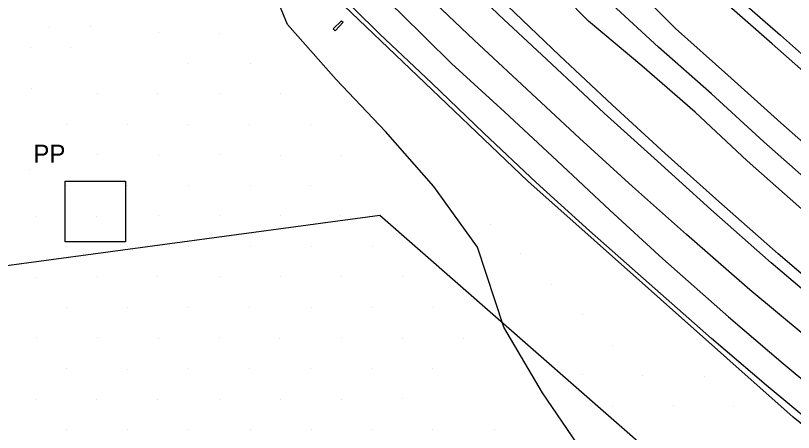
# Model space of a CAD drawing. Extents: x 1602514 to 1609837, y 863887 to 871157.
# Drawn here: x 1605605.1 to 1605875.4, y 866659.7 to 866804.6 of the extents above; entities that cross this region are included whole.
import ezdxf

# ---------------------------------------------------------------- set-up
doc = ezdxf.new("R2010")
doc.units = 0
for name, color, linetype in [('Survey-Centerline', 7, 'Continuous'), ('Survey-Edge of pavement', 7, 'Continuous'), ('Survey-Flow line', 7, 'Continuous'), ('Survey-Ridge Lines', 7, 'Continuous'), ('Survey-Safety', 7, 'Continuous'), ('Survey-Shoulders', 7, 'Continuous'), ('Survey-Signs', 7, 'Continuous'), ('Survey-Spot dirt', 7, 'Continuous'), ('Survey-Vegetation trees', 7, 'Continuous'), ('Utility-Pole', 7, 'Continuous')]:
    doc.layers.add(name, color=color, linetype=linetype)

msp = doc.modelspace()

# ---------------------------------------------------------------- linework, layer by layer
at = {"layer": 'Survey-Centerline'}
msp.add_lwpolyline([(1605879.5, 866693.25), (1605860.32, 866709.31), (1605838.21, 866728.46), (1605819.55, 866745.13), (1605801.04, 866761.96), (1605782.79, 866779.05), (1605764.5, 866796.1), (1605746.41, 866813.36), (1605728.64, 866830.93), (1605710.73, 866848.38), (1605693.01, 866866.01), (1605675.34, 866883.7), (1605658.23, 866901.96), (1605641.04, 866920.13), (1605621.35, 866941.26), (1605604.54, 866959.79), (1605587.71, 866978.29), (1605571.55, 866997.36), (1605555.15, 867016.23), (1605538.99, 867035.3), (1605523.05, 867054.56), (1605507.36, 867074.03)], dxfattribs=at)
msp.add_lwpolyline([(1605879.5, 866693.25), (1605860.32, 866709.31), (1605838.21, 866728.46), (1605819.55, 866745.13), (1605801.04, 866761.96), (1605782.79, 866779.05), (1605764.5, 866796.1), (1605746.41, 866813.36), (1605728.64, 866830.93), (1605710.73, 866848.38), (1605693.01, 866866.01), (1605675.34, 866883.7), (1605658.23, 866901.96), (1605641.04, 866920.13), (1605621.35, 866941.26), (1605604.54, 866959.79), (1605587.71, 866978.29), (1605571.55, 866997.36), (1605555.15, 867016.23), (1605538.99, 867035.3), (1605523.05, 867054.56), (1605507.36, 867074.03)], dxfattribs=at)
at = {"layer": 'Survey-Edge of pavement'}
for points in [[(1605498.38, 867066.42), (1605514.15, 867047.02), (1605530.13, 867027.79), (1605546.29, 867008.72), (1605562.83, 866989.97), (1605579.2, 866971.07), (1605595.85, 866952.42), (1605612.66, 866933.9), (1605633.08, 866911.98), (1605650.27, 866893.81), (1605667.59, 866875.76), (1605685.1, 866857.91), (1605702.74, 866840.2), (1605720.65, 866822.76), (1605738.74, 866805.51), (1605756.57, 866787.98), (1605775.07, 866771.15), (1605793.32, 866754.05), (1605811.57, 866736.97), (1605830.04, 866720.1), (1605852.86, 866699.85), (1605871.9, 866683.62), (1605891.13, 866667.65)], [(1605498.38, 867066.42), (1605514.15, 867047.02), (1605530.13, 867027.79), (1605546.29, 867008.72), (1605562.83, 866989.97), (1605579.2, 866971.07), (1605595.85, 866952.42), (1605612.66, 866933.9), (1605633.08, 866911.98), (1605650.27, 866893.81), (1605667.59, 866875.76), (1605685.1, 866857.91), (1605702.74, 866840.2), (1605720.65, 866822.76), (1605738.74, 866805.51), (1605756.57, 866787.98), (1605775.07, 866771.15), (1605793.32, 866754.05), (1605811.57, 866736.97), (1605830.04, 866720.1), (1605852.86, 866699.85), (1605871.9, 866683.62), (1605891.13, 866667.65)], [(1605886.77, 866702.47), (1605867.73, 866718.7), (1605846.71, 866737.16), (1605828.21, 866754), (1605809.61, 866770.73), (1605791.36, 866787.82), (1605773.08, 866804.88), (1605755.06, 866822.21), (1605737.1, 866839.6), (1605719.2, 866857.04), (1605701.63, 866874.84), (1605684.05, 866892.61), (1605666.83, 866910.76), (1605649.54, 866928.83), (1605630.62, 866949.12), (1605613.82, 866967.65), (1605597.22, 866986.35), (1605580.85, 867005.24), (1605564.48, 867024.14), (1605548.29, 867043.19), (1605532.25, 867062.35)], [(1605886.77, 866702.47), (1605867.73, 866718.7), (1605846.71, 866737.16), (1605828.21, 866754), (1605809.61, 866770.73), (1605791.36, 866787.82), (1605773.08, 866804.88), (1605755.06, 866822.21), (1605737.1, 866839.6), (1605719.2, 866857.04), (1605701.63, 866874.84), (1605684.05, 866892.61), (1605666.83, 866910.76), (1605649.54, 866928.83), (1605630.62, 866949.12), (1605613.82, 866967.65), (1605597.22, 866986.35), (1605580.85, 867005.24), (1605564.48, 867024.14), (1605548.29, 867043.19), (1605532.25, 867062.35)], [(1605610.35, 867063.02), (1605626.89, 867044.27), (1605643.58, 867025.64), (1605660.41, 867007.14), (1605677.21, 866988.61), (1605692.22, 866972.51), (1605709.51, 866954.45), (1605727, 866936.57), (1605744.48, 866918.69), (1605762.01, 866900.87), (1605779.92, 866883.42), (1605797.69, 866865.85), (1605815.6, 866848.4), (1605833.75, 866831.21), (1605852.16, 866814.28), (1605870.97, 866797.76), (1605889.67, 866781.14)], [(1605610.35, 867063.02), (1605626.89, 867044.27), (1605643.58, 867025.64), (1605660.41, 867007.14), (1605677.21, 866988.61), (1605692.22, 866972.51), (1605709.51, 866954.45), (1605727, 866936.57), (1605744.48, 866918.69), (1605762.01, 866900.87), (1605779.92, 866883.42), (1605797.69, 866865.85), (1605815.6, 866848.4), (1605833.75, 866831.21), (1605852.16, 866814.28), (1605870.97, 866797.76), (1605889.67, 866781.14)]]:
    msp.add_lwpolyline(points, dxfattribs=at)
at = {"layer": 'Survey-Flow line'}
msp.add_lwpolyline([(1605979.43, 866666.13), (1605963.33, 866678.34), (1605944.94, 866693.43), (1605925.04, 866708.9), (1605906.02, 866724.46), (1605888, 866740.55), (1605865.17, 866760.69), (1605846.9, 866777.44), (1605828.58, 866793.63), (1605810.95, 866809.81), (1605794.09, 866826.95), (1605775.4, 866844.62), (1605757.62, 866860.04), (1605739.67, 866878.17), (1605722.8, 866895.17), (1605706.24, 866912.43), (1605688.17, 866930.62), (1605672.05, 866947.4), (1605650.86, 866970.14), (1605634.63, 866988.04), (1605618.53, 867007.56)], dxfattribs=at)
msp.add_lwpolyline([(1605979.43, 866666.13), (1605963.33, 866678.34), (1605944.94, 866693.43), (1605925.04, 866708.9), (1605906.02, 866724.46), (1605888, 866740.55), (1605865.17, 866760.69), (1605846.9, 866777.44), (1605828.58, 866793.63), (1605810.95, 866809.81), (1605794.09, 866826.95), (1605775.4, 866844.62), (1605757.62, 866860.04), (1605739.67, 866878.17), (1605722.8, 866895.17), (1605706.24, 866912.43), (1605688.17, 866930.62), (1605672.05, 866947.4), (1605650.86, 866970.14), (1605634.63, 866988.04), (1605618.53, 867007.56)], dxfattribs=at)
at = {"layer": 'Survey-Ridge Lines'}
for points in [[(1605882.25, 866733.82), (1605859.32, 866754.06), (1605841.23, 866771.07), (1605822.72, 866787.16), (1605804.26, 866802.67), (1605787.34, 866819.95), (1605768.72, 866837.55), (1605750.06, 866852.41), (1605732.31, 866870.62), (1605715.31, 866887.75), (1605698.63, 866905.13), (1605680.78, 866923.4), (1605664.42, 866940.35), (1605643.25, 866963.06), (1605626.93, 866981.06), (1605610.62, 866999.39), (1605594.74, 867017.73), (1605577.86, 867036.87), (1605562.39, 867055.13), (1605545.79, 867074.43)], [(1605882.25, 866733.82), (1605859.32, 866754.06), (1605841.23, 866771.07), (1605822.72, 866787.16), (1605804.26, 866802.67), (1605787.34, 866819.95), (1605768.72, 866837.55), (1605750.06, 866852.41), (1605732.31, 866870.62), (1605715.31, 866887.75), (1605698.63, 866905.13), (1605680.78, 866923.4), (1605664.42, 866940.35), (1605643.25, 866963.06), (1605626.93, 866981.06), (1605610.62, 866999.39), (1605594.74, 867017.73), (1605577.86, 867036.87), (1605562.39, 867055.13), (1605545.79, 867074.43)], [(1605893.73, 866747.28), (1605871.02, 866767.32), (1605852.57, 866783.83), (1605834.43, 866800.11), (1605817.64, 866816.96), (1605800.85, 866833.96), (1605782.08, 866851.69), (1605765.18, 866867.69), (1605747.02, 866885.73), (1605730.28, 866902.61), (1605713.84, 866919.74), (1605695.55, 866937.84), (1605679.67, 866954.47), (1605658.46, 866977.23), (1605642.33, 866995.02), (1605626.14, 867013.21), (1605610.45, 867031.33), (1605593.44, 867050.62), (1605578.25, 867068.57)], [(1605893.73, 866747.28), (1605871.02, 866767.32), (1605852.57, 866783.83), (1605834.43, 866800.11), (1605817.64, 866816.96), (1605800.85, 866833.96), (1605782.08, 866851.69), (1605765.18, 866867.69), (1605747.02, 866885.73), (1605730.28, 866902.61), (1605713.84, 866919.74), (1605695.55, 866937.84), (1605679.67, 866954.47), (1605658.46, 866977.23), (1605642.33, 866995.02), (1605626.14, 867013.21), (1605610.45, 867031.33), (1605593.44, 867050.62), (1605578.25, 867068.57)], [(1605887.38, 866542.22), (1605867.34, 866557.08), (1605852.25, 866580.68), (1605835.16, 866598.92), (1605824.72, 866626.4), (1605807.15, 866645.74), (1605788.27, 866673.5), (1605774.75, 866696.28), (1605765.59, 866724.06), (1605750.41, 866745.19), (1605733.7, 866764.34), (1605716.54, 866782.32), (1605699.67, 866801.45), (1605689.3, 866826.47), (1605670.48, 866843.23)], [(1605887.38, 866542.22), (1605867.34, 866557.08), (1605852.25, 866580.68), (1605835.16, 866598.92), (1605824.72, 866626.4), (1605807.15, 866645.74), (1605788.27, 866673.5), (1605774.75, 866696.28), (1605765.59, 866724.06), (1605750.41, 866745.19), (1605733.7, 866764.34), (1605716.54, 866782.32), (1605699.67, 866801.45), (1605689.3, 866826.47), (1605670.48, 866843.23)]]:
    msp.add_lwpolyline(points, dxfattribs=at)
at = {"layer": 'Survey-Safety'}
msp.add_lwpolyline([(1606354.02, 866337.22), (1606267.39, 866387.13), (1606093.69, 866498.43), (1606027.43, 866545.67), (1605953.09, 866602.06), (1605875.34, 866665), (1605783.15, 866747), (1605696.27, 866830.14), (1605609.58, 866919.6), (1605546.56, 866989.12), (1605512.84, 867028.67)], dxfattribs=at)
msp.add_lwpolyline([(1606354.02, 866337.22), (1606267.39, 866387.13), (1606093.69, 866498.43), (1606027.43, 866545.67), (1605953.09, 866602.06), (1605875.34, 866665), (1605783.15, 866747), (1605696.27, 866830.14), (1605609.58, 866919.6), (1605546.56, 866989.12), (1605512.84, 867028.67)], dxfattribs=at)
at = {"layer": 'Survey-Shoulders'}
for points in [[(1605889.17, 866705.51), (1605870.14, 866721.74), (1605849.51, 866740.03), (1605830.81, 866756.66), (1605812.41, 866773.59), (1605794.16, 866790.69), (1605776.06, 866807.93), (1605758.02, 866825.24), (1605740.25, 866842.82), (1605722.34, 866860.26), (1605704.59, 866877.86), (1605687.08, 866895.71), (1605669.6, 866913.59), (1605652.47, 866931.82), (1605633.82, 866951.83), (1605617.01, 866970.36), (1605600.41, 866989.06), (1605584.05, 867007.95), (1605567.62, 867026.8), (1605551.46, 867045.87), (1605535.3, 867064.94)], [(1605889.17, 866705.51), (1605870.14, 866721.74), (1605849.51, 866740.03), (1605830.81, 866756.66), (1605812.41, 866773.59), (1605794.16, 866790.69), (1605776.06, 866807.93), (1605758.02, 866825.24), (1605740.25, 866842.82), (1605722.34, 866860.26), (1605704.59, 866877.86), (1605687.08, 866895.71), (1605669.6, 866913.59), (1605652.47, 866931.82), (1605633.82, 866951.83), (1605617.01, 866970.36), (1605600.41, 866989.06), (1605584.05, 867007.95), (1605567.62, 867026.8), (1605551.46, 867045.87), (1605535.3, 867064.94)], [(1605885.22, 866660.16), (1605865.97, 866676.12), (1605846.94, 866692.35), (1605823.3, 866713.2), (1605804.59, 866729.82), (1605786.05, 866746.61), (1605767.8, 866763.71), (1605749.81, 866781.06), (1605731.63, 866798.23), (1605713.86, 866815.81), (1605695.95, 866833.25), (1605678.34, 866850.99), (1605661.01, 866869.03), (1605643.53, 866886.91), (1605626.53, 866905.28), (1605605.51, 866927.83), (1605588.7, 866946.36), (1605572.08, 866965.04), (1605555.71, 866983.93), (1605539.17, 867002.68), (1605523, 867021.75), (1605506.7, 867040.7), (1605491.11, 867060.25)], [(1605885.22, 866660.16), (1605865.97, 866676.12), (1605846.94, 866692.35), (1605823.3, 866713.2), (1605804.59, 866729.82), (1605786.05, 866746.61), (1605767.8, 866763.71), (1605749.81, 866781.06), (1605731.63, 866798.23), (1605713.86, 866815.81), (1605695.95, 866833.25), (1605678.34, 866850.99), (1605661.01, 866869.03), (1605643.53, 866886.91), (1605626.53, 866905.28), (1605605.51, 866927.83), (1605588.7, 866946.36), (1605572.08, 866965.04), (1605555.71, 866983.93), (1605539.17, 867002.68), (1605523, 867021.75), (1605506.7, 867040.7), (1605491.11, 867060.25)], [(1605886.76, 866778.16), (1605868.06, 866794.79), (1605849.25, 866811.3), (1605831, 866828.4), (1605812.85, 866845.59), (1605794.63, 866862.71), (1605776.85, 866880.29), (1605758.94, 866897.73), (1605741.49, 866915.64), (1605723.75, 866933.24), (1605706.27, 866951.12), (1605689.21, 866969.44), (1605673.93, 866985.83), (1605657.12, 867004.36), (1605640.29, 867022.86), (1605623.93, 867041.76), (1605606.63, 867059.86)], [(1605886.76, 866778.16), (1605868.06, 866794.79), (1605849.25, 866811.3), (1605831, 866828.4), (1605812.85, 866845.59), (1605794.63, 866862.71), (1605776.85, 866880.29), (1605758.94, 866897.73), (1605741.49, 866915.64), (1605723.75, 866933.24), (1605706.27, 866951.12), (1605689.21, 866969.44), (1605673.93, 866985.83), (1605657.12, 867004.36), (1605640.29, 867022.86), (1605623.93, 867041.76), (1605606.63, 867059.86)]]:
    msp.add_lwpolyline(points, dxfattribs=at)
at = {"layer": 'Survey-Signs'}
msp.add_lwpolyline([(1605715.53, 866799.98), (1605718.36, 866802.74), (1605718.97, 866802.25), (1605716.17, 866799.27)], close=True, dxfattribs=at)
msp.add_lwpolyline([(1605715.53, 866799.98), (1605718.36, 866802.74), (1605718.97, 866802.25), (1605716.17, 866799.27)], close=True, dxfattribs=at)
at = {"layer": 'Survey-Spot dirt'}
for p, q in [((1605617.07, 866800.6), (1605617.07, 866800.6)), ((1605617.07, 866800.6), (1605617.07, 866800.6)), ((1605631.31, 866800.67), (1605631.31, 866800.67)), ((1605631.31, 866800.67), (1605631.31, 866800.67)), ((1605654.69, 866798.7), (1605654.69, 866798.7)), ((1605654.69, 866798.7), (1605654.69, 866798.7)), ((1605675.95, 866798.52), (1605675.95, 866798.52)), ((1605675.95, 866798.52), (1605675.95, 866798.52)), ((1605610.26, 866793.56), (1605610.26, 866793.56)), ((1605610.26, 866793.56), (1605610.26, 866793.56)), ((1605624.13, 866793.47), (1605624.13, 866793.47)), ((1605624.13, 866793.47), (1605624.13, 866793.47)), ((1605665.37, 866787.89), (1605665.37, 866787.89)), ((1605665.37, 866787.89), (1605665.37, 866787.89)), ((1605686.64, 866787.99), (1605686.64, 866787.99)), ((1605686.64, 866787.99), (1605686.64, 866787.99)), ((1605610.6, 866779.39), (1605610.6, 866779.39)), ((1605610.6, 866779.39), (1605610.6, 866779.39)), ((1605633.43, 866777.5), (1605633.43, 866777.5)), ((1605633.43, 866777.5), (1605633.43, 866777.5)), ((1605654.54, 866777.4), (1605654.54, 866777.4)), ((1605654.54, 866777.4), (1605654.54, 866777.4)), ((1605675.93, 866777.43), (1605675.93, 866777.43)), ((1605675.93, 866777.43), (1605675.93, 866777.43)), ((1605697.24, 866777.41), (1605697.24, 866777.41)), ((1605697.24, 866777.41), (1605697.24, 866777.41)), ((1605622.83, 866766.87), (1605622.83, 866766.87)), ((1605622.83, 866766.87), (1605622.83, 866766.87)), ((1605644.12, 866766.84), (1605644.12, 866766.84)), ((1605644.12, 866766.84), (1605644.12, 866766.84)), ((1605665.17, 866766.64), (1605665.17, 866766.64)), ((1605665.17, 866766.64), (1605665.17, 866766.64)), ((1605686.46, 866766.83), (1605686.46, 866766.83)), ((1605686.46, 866766.83), (1605686.46, 866766.83)), ((1605707.76, 866766.83), (1605707.76, 866766.83)), ((1605707.76, 866766.83), (1605707.76, 866766.83)), ((1605612.79, 866756.2), (1605612.79, 866756.2)), ((1605612.79, 866756.2), (1605612.79, 866756.2)), ((1605633.43, 866756.2), (1605633.43, 866756.2)), ((1605633.43, 866756.2), (1605633.43, 866756.2)), ((1605654.68, 866756.1), (1605654.68, 866756.1)), ((1605654.68, 866756.1), (1605654.68, 866756.1)), ((1605675.96, 866756.21), (1605675.96, 866756.21)), ((1605675.96, 866756.21), (1605675.96, 866756.21)), ((1605697.07, 866755.99), (1605697.07, 866755.99)), ((1605697.07, 866755.99), (1605697.07, 866755.99)), ((1605718.27, 866755.89), (1605718.27, 866755.89)), ((1605718.27, 866755.89), (1605718.27, 866755.89)), ((1605610.06, 866751.09), (1605610.06, 866751.09)), ((1605610.06, 866751.09), (1605610.06, 866751.09)), ((1605622.93, 866745.64), (1605622.93, 866745.64)), ((1605622.93, 866745.64), (1605622.93, 866745.64)), ((1605644.15, 866745.55), (1605644.15, 866745.55)), ((1605644.15, 866745.55), (1605644.15, 866745.55)), ((1605665.24, 866745.64), (1605665.24, 866745.64)), ((1605665.24, 866745.64), (1605665.24, 866745.64)), ((1605686.6, 866745.56), (1605686.6, 866745.56)), ((1605686.6, 866745.56), (1605686.6, 866745.56)), ((1605707.74, 866745.57), (1605707.74, 866745.57)), ((1605707.74, 866745.57), (1605707.74, 866745.57)), ((1605612.3, 866734.82), (1605612.3, 866734.82)), ((1605612.3, 866734.82), (1605612.3, 866734.82)), ((1605633.39, 866734.93), (1605633.39, 866734.93)), ((1605633.39, 866734.93), (1605633.39, 866734.93)), ((1605654.65, 866735), (1605654.65, 866735)), ((1605654.65, 866735), (1605654.65, 866735)), ((1605675.88, 866734.95), (1605675.88, 866734.95)), ((1605675.88, 866734.95), (1605675.88, 866734.95)), ((1605697.1, 866735.02), (1605697.1, 866735.02)), ((1605697.1, 866735.02), (1605697.1, 866735.02)), ((1605718.09, 866734.94), (1605718.09, 866734.94)), ((1605718.09, 866734.94), (1605718.09, 866734.94)), ((1605770.29, 866732.09), (1605770.29, 866732.09)), ((1605770.29, 866732.09), (1605770.29, 866732.09)), ((1605622.74, 866724.37), (1605622.74, 866724.37)), ((1605622.74, 866724.37), (1605622.74, 866724.37)), ((1605644.05, 866724.29), (1605644.05, 866724.29)), ((1605644.05, 866724.29), (1605644.05, 866724.29)), ((1605665.38, 866724.28), (1605665.38, 866724.28)), ((1605665.38, 866724.28), (1605665.38, 866724.28)), ((1605686.62, 866724.31), (1605686.62, 866724.31)), ((1605686.62, 866724.31), (1605686.62, 866724.31)), ((1605707.83, 866724.32), (1605707.83, 866724.32)), ((1605707.83, 866724.32), (1605707.83, 866724.32)), ((1605729.02, 866724.29), (1605729.02, 866724.29)), ((1605729.02, 866724.29), (1605729.02, 866724.29)), ((1605780.6, 866721.76), (1605780.6, 866721.76)), ((1605780.6, 866721.76), (1605780.6, 866721.76)), ((1605612.29, 866713.5), (1605612.29, 866713.5)), ((1605612.29, 866713.5), (1605612.29, 866713.5)), ((1605633.54, 866713.76), (1605633.54, 866713.76)), ((1605633.54, 866713.76), (1605633.54, 866713.76)), ((1605654.47, 866713.97), (1605654.47, 866713.97)), ((1605654.47, 866713.97), (1605654.47, 866713.97)), ((1605675.95, 866713.83), (1605675.95, 866713.83)), ((1605675.95, 866713.83), (1605675.95, 866713.83)), ((1605697.03, 866713.9), (1605697.03, 866713.9)), ((1605697.03, 866713.9), (1605697.03, 866713.9)), ((1605718.34, 866713.76), (1605718.34, 866713.76)), ((1605718.34, 866713.76), (1605718.34, 866713.76)), ((1605739.53, 866713.74), (1605739.53, 866713.74)), ((1605739.53, 866713.74), (1605739.53, 866713.74)), ((1605791.47, 866711.06), (1605791.47, 866711.06)), ((1605791.47, 866711.06), (1605791.47, 866711.06)), ((1605622.93, 866703.15), (1605622.93, 866703.15)), ((1605622.93, 866703.15), (1605622.93, 866703.15)), ((1605644.04, 866703.2), (1605644.04, 866703.2)), ((1605644.04, 866703.2), (1605644.04, 866703.2)), ((1605665.3, 866703.06), (1605665.3, 866703.06)), ((1605665.3, 866703.06), (1605665.3, 866703.06)), ((1605686.52, 866703.03), (1605686.52, 866703.03)), ((1605686.52, 866703.03), (1605686.52, 866703.03)), ((1605707.81, 866703.17), (1605707.81, 866703.17)), ((1605707.81, 866703.17), (1605707.81, 866703.17)), ((1605728.93, 866703.15), (1605728.93, 866703.15)), ((1605728.93, 866703.15), (1605728.93, 866703.15)), ((1605750.2, 866703.17), (1605750.2, 866703.17)), ((1605750.2, 866703.17), (1605750.2, 866703.17)), ((1605802.03, 866700.57), (1605802.03, 866700.57)), ((1605802.03, 866700.57), (1605802.03, 866700.57)), ((1605612.3, 866692.56), (1605612.3, 866692.56)), ((1605612.3, 866692.56), (1605612.3, 866692.56)), ((1605633.58, 866692.7), (1605633.58, 866692.7)), ((1605633.58, 866692.7), (1605633.58, 866692.7)), ((1605654.82, 866692.43), (1605654.82, 866692.43)), ((1605654.82, 866692.43), (1605654.82, 866692.43)), ((1605675.94, 866692.61), (1605675.94, 866692.61)), ((1605675.94, 866692.61), (1605675.94, 866692.61)), ((1605697, 866692.49), (1605697, 866692.49)), ((1605697, 866692.49), (1605697, 866692.49)), ((1605718.33, 866692.62), (1605718.33, 866692.62)), ((1605718.33, 866692.62), (1605718.33, 866692.62)), ((1605739.54, 866692.53), (1605739.54, 866692.53)), ((1605739.54, 866692.53), (1605739.54, 866692.53)), ((1605760.87, 866692.53), (1605760.87, 866692.53)), ((1605760.87, 866692.53), (1605760.87, 866692.53)), ((1605812.63, 866689.8), (1605812.63, 866689.8)), ((1605812.63, 866689.8), (1605812.63, 866689.8)), ((1605622.96, 866681.97), (1605622.96, 866681.97)), ((1605622.96, 866681.97), (1605622.96, 866681.97)), ((1605644.12, 866681.57), (1605644.12, 866681.57)), ((1605644.12, 866681.57), (1605644.12, 866681.57)), ((1605665.07, 866681.92), (1605665.07, 866681.92)), ((1605665.07, 866681.92), (1605665.07, 866681.92)), ((1605686.51, 866681.96), (1605686.51, 866681.96)), ((1605686.51, 866681.96), (1605686.51, 866681.96)), ((1605707.7, 866681.96), (1605707.7, 866681.96)), ((1605707.7, 866681.96), (1605707.7, 866681.96)), ((1605728.85, 866681.95), (1605728.85, 866681.95)), ((1605728.85, 866681.95), (1605728.85, 866681.95)), ((1605750.13, 866682.02), (1605750.13, 866682.02)), ((1605750.13, 866682.02), (1605750.13, 866682.02)), ((1605802.05, 866679.69), (1605802.05, 866679.69)), ((1605802.05, 866679.69), (1605802.05, 866679.69)), ((1605822.83, 866679.48), (1605822.83, 866679.48)), ((1605822.83, 866679.48), (1605822.83, 866679.48)), ((1605844.38, 866679.31), (1605844.38, 866679.31)), ((1605844.38, 866679.31), (1605844.38, 866679.31)), ((1605612.23, 866671.25), (1605612.23, 866671.25)), ((1605612.23, 866671.25), (1605612.23, 866671.25)), ((1605633.41, 866671.32), (1605633.41, 866671.32)), ((1605633.41, 866671.32), (1605633.41, 866671.32)), ((1605654.61, 866671.27), (1605654.61, 866671.27)), ((1605654.61, 866671.27), (1605654.61, 866671.27)), ((1605676.11, 866671.16), (1605676.11, 866671.16)), ((1605676.11, 866671.16), (1605676.11, 866671.16)), ((1605697.09, 866671.28), (1605697.09, 866671.28)), ((1605697.09, 866671.28), (1605697.09, 866671.28)), ((1605718.29, 866671.23), (1605718.29, 866671.23)), ((1605718.29, 866671.23), (1605718.29, 866671.23)), ((1605739.44, 866671.42), (1605739.44, 866671.42)), ((1605739.44, 866671.42), (1605739.44, 866671.42)), ((1605812.56, 866668.73), (1605812.56, 866668.73)), ((1605812.56, 866668.73), (1605812.56, 866668.73)), ((1605833.75, 866669.05), (1605833.75, 866669.05)), ((1605833.75, 866669.05), (1605833.75, 866669.05)), ((1605854.65, 866668.67), (1605854.65, 866668.67)), ((1605854.65, 866668.67), (1605854.65, 866668.67)), ((1605622.91, 866660.61), (1605622.91, 866660.61)), ((1605622.91, 866660.61), (1605622.91, 866660.61)), ((1605644.13, 866660.78), (1605644.13, 866660.78)), ((1605644.13, 866660.78), (1605644.13, 866660.78)), ((1605665.21, 866660.73), (1605665.21, 866660.73)), ((1605665.21, 866660.73), (1605665.21, 866660.73)), ((1605686.6, 866660.74), (1605686.6, 866660.74)), ((1605686.6, 866660.74), (1605686.6, 866660.74)), ((1605707.81, 866660.67), (1605707.81, 866660.67)), ((1605707.81, 866660.67), (1605707.81, 866660.67)), ((1605728.92, 866660.65), (1605728.92, 866660.65)), ((1605728.92, 866660.65), (1605728.92, 866660.65)), ((1605750.15, 866660.66), (1605750.15, 866660.66)), ((1605750.15, 866660.66), (1605750.15, 866660.66)), ((1605771.37, 866660.69), (1605771.37, 866660.69)), ((1605771.37, 866660.69), (1605771.37, 866660.69))]:
    msp.add_line(p, q, dxfattribs=at)
at = {"layer": 'Survey-Vegetation trees'}
msp.add_lwpolyline([(1605933.61, 866558.21), (1605731.71, 866735.08), (1605563.24, 866712.42), (1605565.76, 866669.83), (1605667.1, 866540.23), (1605670.14, 866448.74), (1605652.62, 866371.74), (1605654.91, 866272.63), (1605846.15, 866251.29), (1605868.24, 866270.35), (1605917, 866264.25)], dxfattribs=at)
msp.add_lwpolyline([(1605933.61, 866558.21), (1605731.71, 866735.08), (1605563.24, 866712.42), (1605565.76, 866669.83), (1605667.1, 866540.23), (1605670.14, 866448.74), (1605652.62, 866371.74), (1605654.91, 866272.63), (1605846.15, 866251.29), (1605868.24, 866270.35), (1605917, 866264.25)], dxfattribs=at)
at = {"layer": 'Utility-Pole'}
msp.add_lwpolyline([(1605622.35, 866746.99), (1605643.36, 866746.99), (1605643.36, 866725.98), (1605622.35, 866725.98)], close=True, dxfattribs=at)
msp.add_lwpolyline([(1605622.35, 866746.99), (1605643.36, 866746.99), (1605643.36, 866725.98), (1605622.35, 866725.98)], close=True, dxfattribs=at)

# ---------------------------------------------------------------- texts
msp.add_text('PP', height=6.251, dxfattribs=at).set_placement((1605611.29, 866753.46))
msp.add_text('PP', height=6.251, dxfattribs=at).set_placement((1605611.29, 866753.46))

doc.saveas('drawing.dxf')
